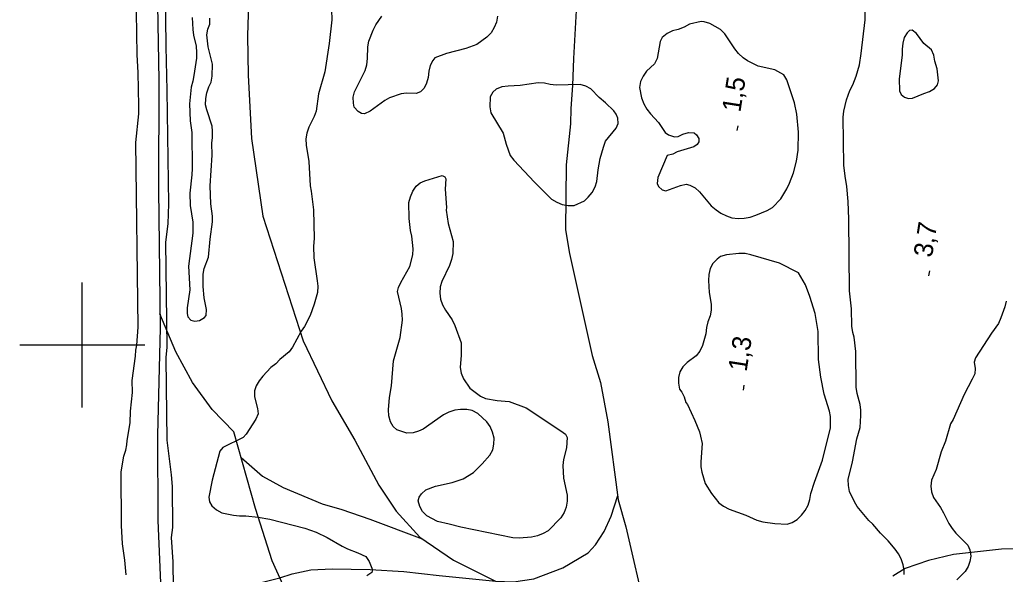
# Model space of a CAD drawing. Extents: x 282461 to 284471, y 5554090 to 5557646.
# Drawn here: x 282990 to 283147.4, y 5556563.4 to 5556652 of the extents above; entities that cross this region are included whole.
import ezdxf

# ---------------------------------------------------------------- set-up
doc = ezdxf.new("R2010")
doc.units = 0
for name, color, linetype in [('Niveau 2', 7, 'Continuous'), ('Niveau 22', 7, 'Continuous'), ('Niveau 3', 7, 'Continuous'), ('Niveau 4', 7, 'Continuous'), ('Niveau 61', 7, 'Continuous')]:
    doc.layers.add(name, color=color, linetype=linetype)

msp = doc.modelspace()

# ---------------------------------------------------------------- linework, layer by layer
at = {"layer": 'Niveau 2'}
for points in [[(283011.8, 5556677.88), (283012.31, 5556674.57), (283013.01, 5556668.93), (283013.11, 5556665.73), (283013.32, 5556647.68), (283013.52, 5556640.64), (283013.74, 5556622.54), (283013.66, 5556619.34), (283013.28, 5556616.42), (283013.48, 5556599.66), (283013.33, 5556597.97), (283013.38, 5556593.37), (283013.48, 5556584.81), (283014.19, 5556579.23), (283014.33, 5556577.37), (283014.4, 5556570.85), (283014.19, 5556569.22), (283014.47, 5556565.33), (283014.52, 5556561.13)], [(283131.23, 5556563.33), (283131.28, 5556563.97), (283131.09, 5556564.89), (283130.79, 5556565.82), (283130.37, 5556566.63), (283129.84, 5556567.38), (283128.72, 5556568.7), (283127.49, 5556569.91), (283126.25, 5556571.35), (283125.6, 5556571.98), (283123.77, 5556574.17), (283123.3, 5556574.92), (283122.52, 5556576.6), (283122.34, 5556577.52), (283122.33, 5556578.51), (283122.99, 5556581.31), (283123.7, 5556584.98), (283124.21, 5556586.79), (283124.36, 5556588.71), (283124.35, 5556589.58), (283124.22, 5556590.51), (283123.73, 5556592.24), (283123.61, 5556593.23), (283123.54, 5556598.93), (283123.28, 5556601.25), (283123.04, 5556602), (283122.91, 5556602.99), (283122.82, 5556605.78), (283122.5, 5556608.62), (283122.42, 5556620.07), (283122.33, 5556622.92), (283122.12, 5556625.3), (283121.81, 5556626.98), (283121.62, 5556628.72), (283121.53, 5556636.39), (283121.63, 5556637.32), (283122.02, 5556639.13), (283122.58, 5556640.65), (283123.04, 5556641.53), (283123.6, 5556642.93), (283124.1, 5556644.74), (283124.37, 5556646.54), (283125.01, 5556651.95), (283125.03, 5556654.86)], [(283039.81, 5556653.55), (283039.83, 5556651.92), (283039.41, 5556648.14), (283038.71, 5556643.65), (283037.7, 5556640.09), (283037.33, 5556637.35), (283037.05, 5556636.48), (283036.2, 5556634.78), (283035.86, 5556633.84), (283035.7, 5556632.91), (283035.77, 5556631.92), (283036.2, 5556629.31), (283036.37, 5556625.42), (283036.55, 5556624.55), (283036.93, 5556621.58), (283037.05, 5556616.99), (283036.94, 5556615.77), (283036.97, 5556613.91), (283037.53, 5556610.25), (283037.6, 5556609.38), (283037.56, 5556608.39), (283037.05, 5556606.52), (283036.38, 5556604.71), (283035.47, 5556602.95), (283034.95, 5556602.19), (283033.59, 5556599.67), (283033.01, 5556598.91), (283031.57, 5556597.67), (283030.88, 5556596.97), (283030.13, 5556596.38), (283028.81, 5556595.02), (283028.24, 5556594.26), (283027.78, 5556593.44), (283027.5, 5556592.68), (283027.51, 5556591.69), (283028, 5556589.84), (283028.07, 5556589.02), (283027.73, 5556588.15), (283026.19, 5556585.75), (283025.67, 5556585.22), (283022.43, 5556583.61), (283021.97, 5556583.02), (283020.75, 5556578.41), (283020.2, 5556575.67), (283020.32, 5556574.92), (283020.68, 5556574.28), (283021.45, 5556573.65), (283022.26, 5556573.19), (283024.13, 5556572.81), (283025.12, 5556572.7), (283026.11, 5556572.72), (283028.09, 5556572.51), (283029.96, 5556572.18), (283035.56, 5556570.73), (283037.37, 5556570.11), (283039.12, 5556569.26), (283041.52, 5556567.83), (283042.34, 5556567.43), (283043.98, 5556566.81), (283045.27, 5556566.19), (283045.8, 5556565.38), (283046.34, 5556564.05), (283046.23, 5556563.64), (283045.42, 5556563.11)], [(283017.55, 5556652.31), (283017.63, 5556650.39), (283017.76, 5556649.46), (283018.19, 5556647.72), (283018.26, 5556646.73), (283018.21, 5556645.8), (283017.83, 5556643.06), (283017.67, 5556642.13), (283017.39, 5556641.19), (283017.13, 5556638.51), (283017.22, 5556635.78), (283017.48, 5556633.92), (283017.54, 5556628.17), (283017.5, 5556627.18), (283017.18, 5556624.26), (283017.21, 5556622.29), (283017.64, 5556619.62), (283017.67, 5556617.87), (283016.97, 5556612.57), (283017.19, 5556608.79), (283016.76, 5556605.94), (283016.77, 5556605.01), (283016.83, 5556604.48), (283017.31, 5556603.97), (283017.95, 5556603.8), (283018.7, 5556603.92), (283019.51, 5556604.4), (283019.8, 5556604.69), (283019.85, 5556605.68), (283019.47, 5556607.54), (283019.28, 5556609.34)], [(283019.28, 5556609.34), (283019.31, 5556611.32), (283019.48, 5556612.19), (283020.15, 5556614), (283020.41, 5556616.91), (283020.79, 5556619.65), (283020.77, 5556620.58), (283020.52, 5556622.56), (283020.43, 5556625.41), (283020.72, 5556630.3), (283020.7, 5556632.22), (283020.8, 5556633.15), (283020.79, 5556634.14), (283020.72, 5556634.95), (283019.88, 5556637.56), (283019.69, 5556638.37), (283019.74, 5556639.36), (283019.9, 5556640.29), (283020.18, 5556641.23), (283020.58, 5556641.99), (283020.74, 5556642.92), (283020.78, 5556644.84), (283020.11, 5556647.62), (283019.91, 5556649.54), (283020.07, 5556650.47), (283020.35, 5556651.23), (283020.34, 5556652.22)], [(283058.16, 5556646.53), (283056.31, 5556645.87), (283055.97, 5556645.46), (283055.57, 5556644.64), (283055.35, 5556643.71), (283055.24, 5556642.72), (283054.96, 5556641.84), (283054.57, 5556641.03), (283053.99, 5556640.44), (283053.3, 5556640.14), (283051.79, 5556640.24), (283050.92, 5556640.11), (283049.06, 5556639.45), (283048.31, 5556639.04), (283045.95, 5556637.32), (283045.08, 5556636.91), (283044.56, 5556636.96), (283044.03, 5556637.3), (283043.44, 5556637.99), (283043.32, 5556638.63), (283043.25, 5556639.56), (283043.47, 5556640.43), (283045.18, 5556643.82), (283045.45, 5556644.76), (283045.56, 5556645.75), (283045.6, 5556647.61), (283045.76, 5556648.54), (283046.44, 5556650.29), (283046.89, 5556651.11), (283047.86, 5556652.51)], [(283066.29, 5556652.5), (283066.13, 5556651.56), (283065.79, 5556650.69), (283065.27, 5556649.87), (283064.58, 5556649.16), (283063.03, 5556647.98), (283061.23, 5556647.38), (283058.16, 5556646.53)], [(283093.43, 5556630.26), (283091.91, 5556626.76), (283091.8, 5556625.77), (283092.04, 5556625.3), (283092.63, 5556624.79), (283093.21, 5556624.62), (283095.53, 5556625.46), (283096.46, 5556625.7), (283097.04, 5556625.53), (283097.86, 5556625.08), (283098.56, 5556624.45), (283100.45, 5556622.2), (283101.22, 5556621.57), (283101.98, 5556621.05), (283102.86, 5556620.6), (283103.73, 5556620.32), (283104.72, 5556620.21), (283105.71, 5556620.23), (283106.64, 5556620.41), (283107.57, 5556620.71), (283109.36, 5556621.49), (283110.23, 5556621.96), (283111.55, 5556623.32), (283112.52, 5556624.96), (283112.92, 5556625.83), (283113.6, 5556627.47), (283114.04, 5556629.34), (283114.31, 5556631.14), (283114.39, 5556634), (283114.13, 5556636.84), (283113.76, 5556638.7), (283112.49, 5556642.35), (283112.02, 5556643.16), (283110.61, 5556643.96), (283107.93, 5556644.51), (283106.23, 5556645.36), (283105.53, 5556645.88), (283104.82, 5556646.57), (283104.23, 5556647.32), (283102.63, 5556649.68), (283101.92, 5556650.37), (283100.23, 5556651.34), (283099.29, 5556651.62), (283098.83, 5556651.67), (283096.97, 5556651.25), (283096.1, 5556650.77), (283095.18, 5556650.41), (283094.25, 5556650.17), (283093.38, 5556649.75), (283092.63, 5556649.1), (283092.29, 5556648.46), (283091.8, 5556645.78), (283091.4, 5556644.9), (283090.13, 5556643.72), (283089.56, 5556642.96), (283089.16, 5556642.08), (283089, 5556641.15), (283089.31, 5556639.46), (283089.67, 5556638.54), (283090.15, 5556637.67), (283090.74, 5556636.92), (283092.03, 5556635.54), (283093.1, 5556633.92), (283093.63, 5556633.58), (283094.56, 5556633.24), (283095.14, 5556633.31), (283095.9, 5556633.67), (283096.82, 5556633.91), (283097.7, 5556633.86), (283098.11, 5556633.57), (283098.46, 5556633), (283098.47, 5556632.47), (283098.18, 5556632), (283097.67, 5556631.65), (283095, 5556630.86), (283094.31, 5556630.45), (283093.43, 5556630.26)], [(283136.55, 5556644.11), (283136.13, 5556645.32), (283136, 5556646.31), (283135.64, 5556647.12), (283134.41, 5556648.15), (283133.23, 5556649.76), (283132.53, 5556650.28), (283132.12, 5556650.21), (283131.72, 5556649.86), (283131.26, 5556649.1), (283131.04, 5556648.23), (283130.94, 5556647.24), (283130.95, 5556646.31), (283130.47, 5556642.53), (283130.49, 5556640.61), (283130.79, 5556640.03), (283131.32, 5556639.57), (283131.96, 5556639.35), (283132.6, 5556639.42), (283134.39, 5556640.19), (283135.31, 5556640.49), (283136.12, 5556640.97), (283136.58, 5556641.55), (283136.75, 5556642.19), (283136.55, 5556644.11)], [(283083.54, 5556638.69), (283082.54, 5556639.55), (283081.19, 5556640.93), (283080.43, 5556641.32), (283079.5, 5556641.6), (283075.66, 5556641.5), (283074.73, 5556641.61), (283073.8, 5556641.83), (283072.81, 5556641.88), (283069.91, 5556641.44), (283067.99, 5556641.36), (283067, 5556641.23), (283066.08, 5556640.87), (283065.56, 5556640.4), (283065.16, 5556639.64), (283065.07, 5556638.01), (283065.25, 5556637.08), (283067.21, 5556633.85), (283067.69, 5556632.05), (283068.35, 5556630.26), (283068.94, 5556629.51), (283072.24, 5556626), (283074.95, 5556623.3), (283075.77, 5556622.79), (283076.64, 5556622.45), (283077.57, 5556622.29), (283078.56, 5556622.3), (283080.18, 5556623.01), (283080.81, 5556623.6), (283081.44, 5556624.36), (283081.9, 5556625.24), (283082.18, 5556626.12), (283082.39, 5556627.98), (283082.72, 5556629.78), (283083.22, 5556631.59), (283083.56, 5556632.53), (283085.28, 5556634.64), (283085.56, 5556635.4), (283085.55, 5556636.21), (283085.25, 5556636.85), (283084.89, 5556637.42), (283083.54, 5556638.69)], [(283053.93, 5556625.91), (283054.68, 5556626.21), (283057.46, 5556627.05), (283057.87, 5556626.88), (283058.05, 5556626.54), (283057.95, 5556624.91), (283058.16, 5556621.94), (283058.11, 5556621.54), (283058.43, 5556619.39)], [(283058.43, 5556619.39), (283059.22, 5556616.55), (283059.18, 5556614.58), (283058.96, 5556613.64), (283058.62, 5556612.71), (283057.43, 5556610.14), (283057.15, 5556609.26), (283057.1, 5556608.27), (283057.23, 5556607.29), (283057.53, 5556606.42), (283058.01, 5556605.55), (283059.07, 5556604), (283059.49, 5556603.13), (283060.51, 5556600.35), (283060.48, 5556598.37), (283060.32, 5556596.4), (283060.51, 5556595.47), (283060.87, 5556594.6), (283061.88, 5556593.1), (283063.58, 5556591.84), (283064.39, 5556591.44), (283066.26, 5556591.12), (283068.18, 5556590.96), (283070.86, 5556589.95), (283076.43, 5556586.29), (283077.19, 5556585.72), (283077.43, 5556585.2), (283077.33, 5556583.57), (283076.83, 5556581.71), (283076.73, 5556580.72), (283076.87, 5556578.74), (283077.42, 5556576.02), (283077.43, 5556575.03), (283077.27, 5556574.1), (283076.93, 5556573.22), (283076.42, 5556572.4), (283074.41, 5556570.29), (283073.6, 5556569.87), (283072.67, 5556569.51), (283071.75, 5556569.27), (283069.77, 5556569.13), (283068.78, 5556569.18), (283060.45, 5556570.88), (283058.59, 5556571.38), (283056.72, 5556571.77), (283055.02, 5556572.68), (283054.32, 5556573.37), (283053.9, 5556574.18), (283053.66, 5556575.1), (283053.77, 5556575.69), (283054.17, 5556576.22), (283054.86, 5556576.86), (283056.42, 5556577.46), (283059.09, 5556578.02), (283060.83, 5556578.62), (283062.5, 5556579.62), (283063.88, 5556580.98), (283065.08, 5556582.39), (283065.54, 5556583.26), (283065.7, 5556584.14), (283065.75, 5556585.12), (283065.5, 5556586.05), (283065.14, 5556586.98), (283064.61, 5556587.73), (283063.14, 5556589.05), (283062.27, 5556589.5), (283061.39, 5556589.67), (283060.4, 5556589.71), (283059.48, 5556589.59), (283058.55, 5556589.28), (283057.68, 5556588.81), (283054.45, 5556586.56), (283053.7, 5556586.21), (283052.83, 5556585.96), (283051.85, 5556585.89), (283050.21, 5556586.46), (283049.62, 5556586.97), (283049.21, 5556587.72), (283048.97, 5556588.65), (283048.9, 5556589.64), (283049.05, 5556591.62), (283049.37, 5556593.48), (283049.68, 5556597.44), (283050.74, 5556601.17), (283051.11, 5556603.96), (283051.1, 5556604.89), (283050.97, 5556605.82), (283050.36, 5556608.54), (283050.52, 5556609.19), (283050.86, 5556610), (283052.29, 5556612.52), (283052.79, 5556614.39), (283052.84, 5556615.37), (283052.64, 5556617.35), (283052.39, 5556618.27), (283052.2, 5556620.19), (283052.17, 5556622.75), (283052.39, 5556623.68), (283052.78, 5556624.56), (283053.3, 5556625.38), (283053.93, 5556625.91)], [(283096.4, 5556590.8), (283096.64, 5556590.51), (283097.83, 5556587.91), (283098.55, 5556586.11), (283098.73, 5556585.45), (283098.98, 5556584.26), (283098.78, 5556581.35), (283098.79, 5556580.53), (283098.92, 5556579.66), (283099.46, 5556577.86), (283100.47, 5556576.25), (283101.65, 5556574.75), (283102.41, 5556574.23), (283103.29, 5556573.78), (283105.98, 5556572.82), (283107.73, 5556572.03), (283108.67, 5556571.75), (283110.59, 5556571.48), (283112.57, 5556571.38), (283113.38, 5556571.63), (283114.19, 5556572.1), (283114.88, 5556572.81), (283115.45, 5556573.57), (283115.91, 5556574.39), (283116.19, 5556575.32), (283116.35, 5556576.26), (283116.91, 5556578.07), (283118.21, 5556581.57), (283119.49, 5556586.76), (283119.47, 5556588.56), (283119.34, 5556589.44), (283118.49, 5556592.16), (283117.94, 5556594.83), (283117.55, 5556597.68), (283117.5, 5556602.15), (283117.06, 5556605), (283116.21, 5556607.72), (283115.49, 5556609.58), (283114.37, 5556611.54), (283111.32, 5556613.08), (283106.77, 5556614.42), (283105.84, 5556614.58), (283104.85, 5556614.63), (283102.87, 5556614.38), (283101.94, 5556614.13), (283101.37, 5556613.72), (283100.68, 5556613.01), (283100.28, 5556612.19), (283100.06, 5556611.26), (283100.01, 5556610.27), (283100.09, 5556608.35), (283100.41, 5556606.49), (283100.42, 5556605.56), (283100.25, 5556604.63), (283099.91, 5556603.7), (283099.69, 5556602.76), (283099.59, 5556601.77), (283099.03, 5556599.91), (283098.63, 5556599.03), (283098.06, 5556598.27), (283096.62, 5556597.2), (283095.93, 5556596.5), (283095.41, 5556595.68), (283095.19, 5556594.8), (283095.2, 5556593.87), (283095.39, 5556592.94), (283095.74, 5556592.48), (283096.1, 5556591.73), (283096.4, 5556590.8)], [(283147.56, 5556607.01), (283147.34, 5556606.07), (283146.72, 5556604.32)], [(283146.72, 5556604.32), (283146.32, 5556603.45), (283145.18, 5556601.87), (283142.67, 5556597.95), (283142.44, 5556597.25), (283142.57, 5556596.26), (283142.52, 5556595.39), (283142.13, 5556594.51), (283140.82, 5556592.06), (283139.07, 5556588.09), (283138.67, 5556587.39), (283137.83, 5556584.65), (283137.15, 5556582.9), (283136.37, 5556580.1), (283135.64, 5556578.41), (283135.53, 5556577.42), (283135.6, 5556576.55), (283135.96, 5556575.63), (283137.08, 5556574.01), (283137.56, 5556573.2), (283138.39, 5556571.47), (283138.92, 5556570.66), (283139.51, 5556569.92), (283141.4, 5556568.02), (283141.75, 5556567.27), (283141.88, 5556566.28), (283141.72, 5556565.41), (283141.49, 5556564.6), (283140.98, 5556563.83), (283139.66, 5556562.48)]]:
    msp.add_lwpolyline(points, dxfattribs=at)
at = {"layer": 'Niveau 22'}
for points in [[(283020.46, 5556773.13), (283020.29, 5556761.2), (283019.89, 5556755.49), (283019.93, 5556752.58), (283020.79, 5556748.52), (283022.7, 5556741.4), (283024.63, 5556735.37), (283026.83, 5556726.44), (283027.13, 5556720.97), (283026.55, 5556697.87), (283026.79, 5556677.05), (283026.8, 5556663.13), (283026.38, 5556649.39), (283026.46, 5556643.11), (283027.04, 5556632.99), (283028.82, 5556620.56), (283035.29, 5556600.66), (283039.83, 5556591.06), (283043.54, 5556584.79), (283047.38, 5556577.59), (283050.11, 5556573.44), (283053.88, 5556569.29), (283059.27, 5556565.63), (283066.29, 5556562.11)], [(283006.98, 5556769.57), (283007.22, 5556749.54), (283007.15, 5556736.15), (283007.44, 5556720.91), (283008.89, 5556706.6), (283010.46, 5556692.42), (283010.85, 5556679.15), (283011.85, 5556663.45), (283012.21, 5556642.26), (283012.15, 5556624.84), (283012.41, 5556602.72), (283012.03, 5556585.6), (283012.07, 5556571.98), (283012.72, 5556556.97)], [(283078.89, 5556653.43), (283078.46, 5556645.78), (283078.3, 5556641.43), (283078.02, 5556637.78), (283077.94, 5556635.34), (283077.29, 5556628.75), (283077.18, 5556618.4), (283077.78, 5556614.61), (283081.43, 5556598.29), (283082.76, 5556594), (283083.91, 5556587.7), (283085.59, 5556575.25), (283086.81, 5556570.96), (283090.06, 5556556.87)], [(283032.83, 5556559.95), (283030.32, 5556565.5), (283027.66, 5556573.85), (283024.18, 5556586.11), (283020.73, 5556589.71), (283017.61, 5556594.01), (283014.95, 5556598.9), (283012.38, 5556604.96)], [(283196.04, 5556583.62), (283197.15, 5556580.11), (283197.18, 5556577.32), (283196.63, 5556574.75), (283195.05, 5556570.69), (283192.76, 5556567.87), (283191.26, 5556566.58), (283188.95, 5556565.24), (283185.36, 5556564.25), (283181.77, 5556563.57), (283177.26, 5556563.35), (283172.73, 5556564.06), (283169.71, 5556564.81), (283162.14, 5556566.34), (283157.26, 5556567.22), (283152.38, 5556567.51), (283146.78, 5556567.38), (283139.11, 5556566.51), (283135.15, 5556565.56), (283131.43, 5556564.27), (283129.47, 5556563.08)], [(283025.35, 5556582.02), (283028.8, 5556579.06), (283032.08, 5556577.24), (283038.31, 5556574.61), (283041.46, 5556573.71), (283045.9, 5556572.14), (283054.26, 5556569.03)], [(283012.87, 5556554.59), (283013.55, 5556555.59), (283016.25, 5556557.58), (283022.19, 5556560.3), (283025.01, 5556561.12), (283031.53, 5556562.82), (283033.49, 5556563.44), (283036.51, 5556564.06), (283039.88, 5556564.22), (283045.96, 5556564.14), (283051.35, 5556563.83), (283056.97, 5556563.17), (283066.02, 5556562.25), (283068.85, 5556562.14), (283072.1, 5556562.64), (283076.76, 5556564.41), (283080.8, 5556566.78), (283081.95, 5556568.08), (283083.32, 5556570.18), (283084.45, 5556572.64), (283085.5, 5556575.93)]]:
    msp.add_lwpolyline(points, dxfattribs=at)
at = {"layer": 'Niveau 3'}
for p, q in [((283104.61, 5556634.23), (283104.73, 5556635.02)), ((283135.21, 5556611.03), (283135.33, 5556611.82)), ((283105.6, 5556592.79), (283105.72, 5556593.58))]:
    msp.add_line(p, q, dxfattribs=at)
at = {"layer": 'Niveau 4'}
msp.add_lwpolyline([(283006.99, 5556563.26), (283006.79, 5556565.64), (283006.41, 5556568.2), (283006.26, 5556571.17), (283006.21, 5556579.73), (283006.65, 5556582.24), (283006.93, 5556583.17), (283007.09, 5556584.05), (283007.14, 5556584.75), (283007.63, 5556587.55), (283007.67, 5556589.41), (283007.99, 5556592.39), (283007.96, 5556594.31), (283008.5, 5556598.22), (283008.55, 5556599.15), (283008.71, 5556599.97), (283008.91, 5556602.82), (283008.56, 5556632.35), (283009.03, 5556636.9), (283009.02, 5556638.18), (283008.9, 5556643.54), (283008.75, 5556646.33), (283008.67, 5556653.15)], dxfattribs=at)
at = {"layer": 'Niveau 61'}
for points in [[(283000, 5556590), (283000, 5556610)], [(282990, 5556600), (283010, 5556600)]]:
    msp.add_lwpolyline(points, dxfattribs=at)

# ---------------------------------------------------------------- texts
at = {"layer": 'Niveau 3'}
for s, p in [('1,5  ', (283105.09, 5556637.07)), ('3,7  ', (283135.69, 5556613.87)), ('1,3  ', (283106.08, 5556595.63))]:
    msp.add_text(s, height=3, rotation=81.0957, dxfattribs=at).set_placement(p)

doc.saveas('drawing.dxf')
